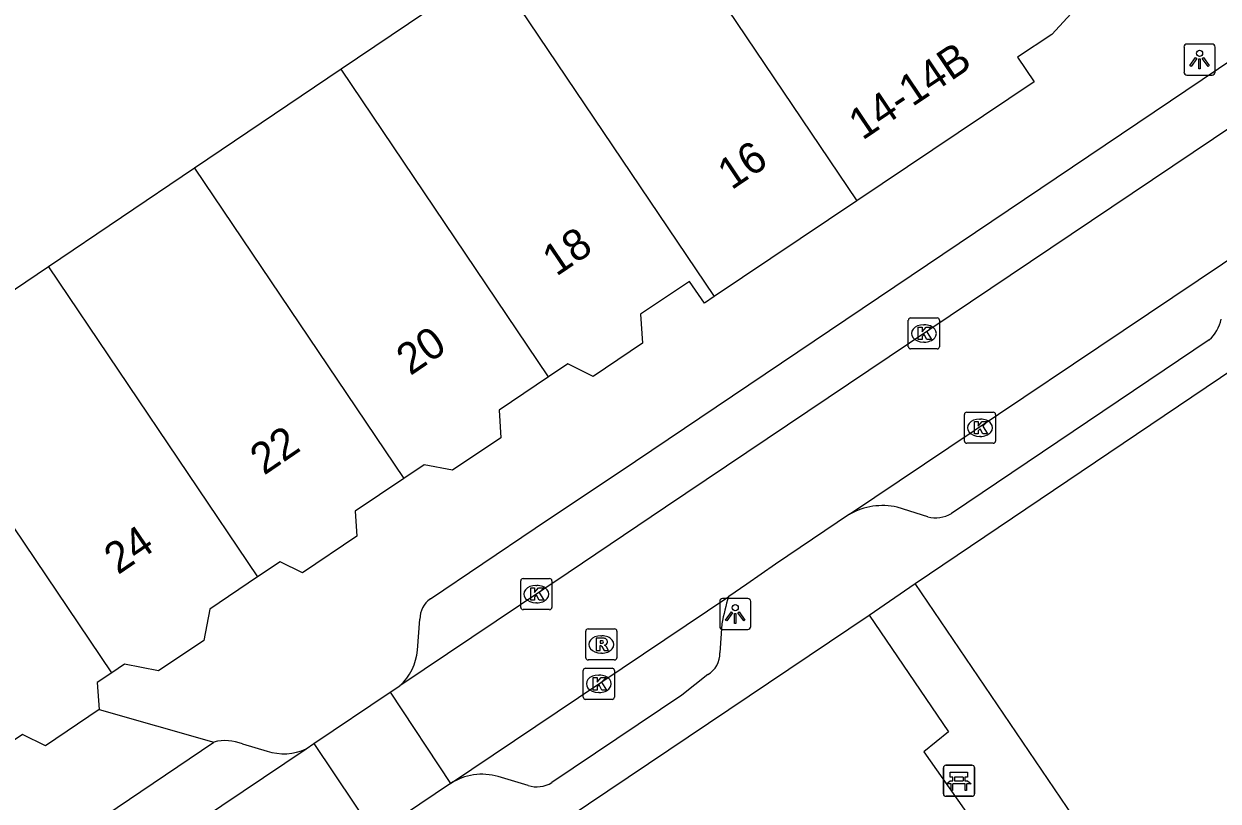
# Model space of a CAD drawing. Extents: x 159961 to 160856, y 382704 to 383353.
# Drawn here: x 160516.05 to 160554.44, y 382944.7 to 382969.69 of the extents above; entities that cross this region are included whole.
import ezdxf

# ---------------------------------------------------------------- set-up
doc = ezdxf.new("R2010")
doc.units = 0
for name, color, linetype in [('IMGEO_Bank', 7, 'Continuous'), ('IMGEO_Kolk', 7, 'Continuous'), ('IMGEO_Lichtpunt', 7, 'Continuous'), ('IMGEO_Pand', 7, 'Continuous'), ('IMGEO_Pand_nummerreeks', 7, 'Continuous'), ('IMGEO_Rijbaan_lokaal_open', 7, 'Continuous'), ('IMGEO_Rioolput', 7, 'Continuous'), ('IMGEO_Voetpad_open', 7, 'Continuous')]:
    doc.layers.add(name, color=color, linetype=linetype)

msp = doc.modelspace()

# ---------------------------------------------------------------- linework, layer by layer
at = {"layer": 'IMGEO_Bank'}
for p, q in [((160545.61, 382944.929), (160545.61, 382945.77)), ((160545.61, 382945.77), (160545.61, 382944.929)), ((160545.685, 382945.854), (160546.526, 382945.854)), ((160546.526, 382945.854), (160545.685, 382945.854)), ((160546.61, 382945.779), (160546.61, 382944.938)), ((160546.61, 382944.938), (160546.61, 382945.779)), ((160546.307, 382945.252), (160545.914, 382945.252)), ((160545.919, 382945.36), (160545.919, 382945.466)), ((160545.963, 382945.466), (160545.963, 382945.36)), ((160546.251, 382945.472), (160545.969, 382945.472)), ((160545.969, 382945.354), (160546.251, 382945.354)), ((160546.257, 382945.36), (160546.257, 382945.466)), ((160546.301, 382945.466), (160546.301, 382945.36)), ((160546.535, 382944.854), (160545.694, 382944.854)), ((160545.694, 382944.854), (160546.535, 382944.854))]:
    msp.add_line(p, q, dxfattribs=at)
for points in [[(160545.913, 382945.472), (160545.827, 382945.472), (160545.827, 382945.633), (160546.39, 382945.633), (160546.39, 382945.472), (160546.307, 382945.472)], [(160545.857, 382945.252), (160545.715, 382945.252), (160545.827, 382945.354), (160545.913, 382945.354)], [(160545.907, 382945.245), (160545.907, 382945.038), (160545.864, 382945.038), (160545.864, 382945.245)], [(160546.307, 382945.354), (160546.39, 382945.354), (160546.502, 382945.252), (160546.363, 382945.252)], [(160546.357, 382945.245), (160546.357, 382945.038), (160546.313, 382945.038), (160546.313, 382945.245)]]:
    msp.add_lwpolyline(points, dxfattribs=at)
for centre, radius, start, end in [((160545.688, 382945.776), 0.0779, 92.4484, 184.2845), ((160545.688, 382945.776), 0.0779, 92.4484, 184.2845), ((160546.532, 382945.776), 0.0779, 2.4484, 94.2845), ((160546.532, 382945.776), 0.0779, 2.4484, 94.2845), ((160545.857, 382945.245), 0.00671, 2.8957, 87.1043), ((160545.914, 382945.245), 0.00671, 92.8957, 177.1043), ((160545.912, 382945.465), 0.00671, 2.8957, 87.1043), ((160545.912, 382945.361), 0.00671, 272.8957, 357.1043), ((160545.969, 382945.465), 0.00671, 92.8957, 177.1043), ((160545.969, 382945.361), 0.00671, 182.8957, 267.1043), ((160546.251, 382945.465), 0.00671, 2.8957, 87.1043), ((160546.251, 382945.361), 0.00671, 272.8957, 357.1043), ((160546.308, 382945.465), 0.00671, 92.8957, 177.1043), ((160546.308, 382945.361), 0.00671, 182.8957, 267.1043), ((160546.306, 382945.245), 0.00671, 2.8957, 87.1043), ((160546.363, 382945.245), 0.00671, 92.8957, 177.1043), ((160545.688, 382944.932), 0.0779, 182.4484, 274.2845), ((160545.688, 382944.932), 0.0779, 182.4484, 274.2845), ((160546.532, 382944.932), 0.0779, 272.4484, 4.2845), ((160546.532, 382944.932), 0.0779, 272.4484, 4.2845)]:
    msp.add_arc(centre, radius, start, end, dxfattribs=at)
at = {"layer": 'IMGEO_Kolk'}
for p, q in [((160544.558, 382960.236), (160545.41, 382960.236)), ((160544.483, 382959.31), (160544.483, 382960.162)), ((160544.971, 382960.016), (160544.996, 382960.016)), ((160545.484, 382960.162), (160545.484, 382959.31)), ((160544.994, 382959.456), (160544.969, 382959.456)), ((160545.41, 382959.236), (160544.558, 382959.236)), ((160546.362, 382957.203), (160547.214, 382957.203)), ((160546.287, 382956.277), (160546.287, 382957.129)), ((160546.775, 382956.983), (160546.8, 382956.983)), ((160547.288, 382957.129), (160547.288, 382956.277)), ((160546.798, 382956.423), (160546.773, 382956.423)), ((160547.214, 382956.203), (160546.362, 382956.203)), ((160532.024, 382950.929), (160532.024, 382951.781)), ((160532.099, 382951.855), (160532.951, 382951.855)), ((160533.025, 382951.781), (160533.025, 382950.929)), ((160532.512, 382951.635), (160532.537, 382951.635)), ((160532.535, 382951.075), (160532.51, 382951.075)), ((160532.951, 382950.855), (160532.099, 382950.855)), ((160534.033, 382948.046), (160534.033, 382948.898)), ((160534.108, 382948.972), (160534.96, 382948.972)), ((160534.521, 382948.752), (160534.546, 382948.752)), ((160535.034, 382948.898), (160535.034, 382948.046)), ((160534.96, 382947.972), (160534.108, 382947.972)), ((160534.544, 382948.192), (160534.519, 382948.192))]:
    msp.add_line(p, q, dxfattribs=at)
for points in [[(160544.558, 382960.236), (160545.41, 382960.236)], [(160544.483, 382959.31), (160544.483, 382960.162)], [(160544.804, 382959.936), (160544.927, 382959.936), (160544.927, 382959.785), (160545.057, 382959.936), (160545.221, 382959.936), (160545.075, 382959.785), (160545.228, 382959.536), (160545.076, 382959.536), (160544.991, 382959.7), (160544.927, 382959.633), (160544.927, 382959.536), (160544.804, 382959.536), (160544.804, 382959.936)], [(160545.484, 382960.162), (160545.484, 382959.31)], [(160545.41, 382959.236), (160544.558, 382959.236)], [(160546.362, 382957.203), (160547.214, 382957.203)], [(160546.287, 382956.277), (160546.287, 382957.129)], [(160546.608, 382956.903), (160546.731, 382956.903), (160546.731, 382956.752), (160546.861, 382956.903), (160547.025, 382956.903), (160546.879, 382956.752), (160547.032, 382956.503), (160546.88, 382956.503), (160546.795, 382956.667), (160546.731, 382956.6), (160546.731, 382956.503), (160546.608, 382956.503), (160546.608, 382956.903)], [(160547.288, 382957.129), (160547.288, 382956.277)], [(160547.214, 382956.203), (160546.362, 382956.203)], [(160532.024, 382950.929), (160532.024, 382951.781)], [(160532.099, 382951.855), (160532.951, 382951.855)], [(160533.025, 382951.781), (160533.025, 382950.929)], [(160532.345, 382951.555), (160532.468, 382951.555), (160532.468, 382951.404), (160532.598, 382951.555), (160532.762, 382951.555), (160532.616, 382951.404), (160532.769, 382951.155), (160532.617, 382951.155), (160532.532, 382951.319), (160532.468, 382951.252), (160532.468, 382951.155), (160532.345, 382951.155), (160532.345, 382951.555)], [(160532.951, 382950.855), (160532.099, 382950.855)], [(160534.033, 382948.046), (160534.033, 382948.898)], [(160534.108, 382948.972), (160534.96, 382948.972)], [(160535.034, 382948.898), (160535.034, 382948.046)], [(160534.354, 382948.672), (160534.477, 382948.672), (160534.477, 382948.521), (160534.607, 382948.672), (160534.771, 382948.672), (160534.625, 382948.521), (160534.778, 382948.272), (160534.626, 382948.272), (160534.541, 382948.436), (160534.477, 382948.369), (160534.477, 382948.272), (160534.354, 382948.272), (160534.354, 382948.672)], [(160534.96, 382947.972), (160534.108, 382947.972)]]:
    msp.add_lwpolyline(points, dxfattribs=at)
for centre, start, end in [((160544.56, 382960.16), 91.552, 178.448), ((160544.56, 382960.16), 91.552, 178.448), ((160545.408, 382960.16), 1.552, 88.448), ((160545.408, 382960.16), 1.552, 88.448), ((160544.56, 382959.312), 181.552, 268.448), ((160544.56, 382959.312), 181.552, 268.448), ((160545.408, 382959.312), 271.552, 358.448), ((160545.408, 382959.312), 271.552, 358.448), ((160546.364, 382957.127), 91.552, 178.448), ((160546.364, 382957.127), 91.552, 178.448), ((160547.212, 382957.127), 1.552, 88.448), ((160547.212, 382957.127), 1.552, 88.448), ((160546.364, 382956.279), 181.552, 268.448), ((160546.364, 382956.279), 181.552, 268.448), ((160547.212, 382956.279), 271.552, 358.448), ((160547.212, 382956.279), 271.552, 358.448), ((160532.101, 382951.779), 91.552, 178.448), ((160532.101, 382951.779), 91.552, 178.448), ((160532.949, 382951.779), 1.552, 88.448), ((160532.949, 382951.779), 1.552, 88.448), ((160532.101, 382950.931), 181.552, 268.448), ((160532.101, 382950.931), 181.552, 268.448), ((160532.949, 382950.931), 271.552, 358.448), ((160532.949, 382950.931), 271.552, 358.448), ((160534.11, 382948.896), 91.552, 178.448), ((160534.11, 382948.896), 91.552, 178.448), ((160534.958, 382948.896), 1.552, 88.448), ((160534.958, 382948.896), 1.552, 88.448), ((160534.11, 382948.048), 181.552, 268.448), ((160534.11, 382948.048), 181.552, 268.448), ((160534.958, 382948.048), 271.552, 358.448), ((160534.958, 382948.048), 271.552, 358.448)]:
    msp.add_arc(centre, 0.0765, start, end, dxfattribs=at)
for centre, major_axis, ratio, start_param, end_param in [((160544.97, 382959.736), (-0.387, 0.002), 0.722429, 4.712389, 7.853982), ((160544.995, 382959.736), (-0.39, 0.002), 0.717154, 1.570796, 4.712389), ((160546.774, 382956.703), (-0.387, 0.002), 0.722429, 4.712389, 7.853982), ((160546.799, 382956.703), (-0.39, 0.002), 0.717154, 1.570796, 4.712389), ((160532.511, 382951.355), (-0.387, 0.002), 0.722429, 4.712389, 7.853982), ((160532.536, 382951.355), (-0.39, 0.002), 0.717154, 1.570796, 4.712389), ((160534.52, 382948.472), (-0.387, 0.002), 0.722429, 4.712389, 7.853982), ((160534.545, 382948.472), (-0.39, 0.002), 0.717154, 1.570796, 4.712389)]:
    msp.add_ellipse(centre, major_axis=major_axis, ratio=ratio, start_param=start_param, end_param=end_param, dxfattribs=at)
at = {"layer": 'IMGEO_Lichtpunt'}
for p, q in [((160553.345, 382968.944), (160553.345, 382968.137)), ((160553.345, 382968.944), (160553.345, 382968.137)), ((160554.247, 382969.039), (160553.439, 382969.039)), ((160554.247, 382969.039), (160553.439, 382969.039)), ((160554.341, 382968.137), (160554.341, 382968.944)), ((160554.341, 382968.137), (160554.341, 382968.944)), ((160553.439, 382968.043), (160554.247, 382968.043)), ((160553.439, 382968.043), (160554.247, 382968.043)), ((160538.42, 382951.12), (160538.42, 382950.313)), ((160538.42, 382951.12), (160538.42, 382950.313)), ((160539.322, 382951.215), (160538.514, 382951.215)), ((160539.322, 382951.215), (160538.514, 382951.215)), ((160539.416, 382950.313), (160539.416, 382951.12)), ((160539.416, 382950.313), (160539.416, 382951.12)), ((160538.514, 382950.219), (160539.322, 382950.219)), ((160538.514, 382950.219), (160539.322, 382950.219))]:
    msp.add_line(p, q, dxfattribs=at)
for points in [[(160553.719, 382968.608), (160553.758, 382968.58), (160553.57, 382968.318), (160553.532, 382968.345), (160553.719, 382968.608)], [(160553.821, 382968.56), (160553.868, 382968.56), (160553.868, 382968.238), (160553.821, 382968.238), (160553.821, 382968.56)], [(160553.931, 382968.58), (160553.969, 382968.607), (160554.156, 382968.345), (160554.117, 382968.317), (160553.931, 382968.58)], [(160538.794, 382950.784), (160538.833, 382950.756), (160538.645, 382950.494), (160538.607, 382950.521), (160538.794, 382950.784)], [(160538.896, 382950.736), (160538.943, 382950.736), (160538.943, 382950.414), (160538.896, 382950.414), (160538.896, 382950.736)], [(160539.006, 382950.756), (160539.044, 382950.783), (160539.231, 382950.521), (160539.192, 382950.493), (160539.006, 382950.756)]]:
    msp.add_lwpolyline(points, dxfattribs=at)
for centre in [(160553.844, 382968.742), (160538.919, 382950.918)]:
    msp.add_circle(centre, 0.0994, dxfattribs=at)
for centre, start, end in [((160553.439, 382968.944), 90, 180), ((160553.439, 382968.944), 90, 180), ((160554.247, 382968.944), 0, 90), ((160554.247, 382968.944), 0, 90), ((160553.439, 382968.137), 180, 270), ((160553.439, 382968.137), 180, 270), ((160554.247, 382968.137), 270, 0), ((160554.247, 382968.137), 270, 360), ((160538.514, 382951.12), 90, 180), ((160538.514, 382951.12), 90, 180), ((160539.322, 382951.12), 0, 90), ((160539.322, 382951.12), 0, 90), ((160538.514, 382950.313), 180, 270), ((160538.514, 382950.313), 180, 270), ((160539.322, 382950.313), 270, 0), ((160539.322, 382950.313), 270, 360)]:
    msp.add_arc(centre, 0.0946, start, end, dxfattribs=at)
at = {"layer": 'IMGEO_Pand'}
for points in [[(160536.607, 382973.237), (160542.83, 382964.001)], [(160531.102, 382971.516), (160526.252, 382968.237)], [(160531.102, 382971.516), (160538.244, 382960.918)], [(160549.833, 382970.148), (160549.091, 382969.35), (160547.997, 382968.615), (160548.525, 382967.83), (160542.83, 382964.001)], [(160526.252, 382968.237), (160521.541, 382965.052)], [(160532.921, 382958.341), (160526.252, 382968.237)], [(160521.541, 382965.052), (160516.845, 382961.877)], [(160521.541, 382965.052), (160528.264, 382955.075)], [(160542.83, 382964.001), (160538.244, 382960.918)], [(160516.845, 382961.877), (160512.198, 382958.735)], [(160516.845, 382961.877), (160523.564, 382951.907)], [(160538.244, 382960.918), (160537.926, 382960.704), (160537.452, 382961.408), (160535.878, 382960.35), (160535.941, 382959.422), (160534.353, 382958.354), (160533.536, 382958.755), (160532.921, 382958.341)], [(160518.875, 382948.825), (160512.198, 382958.735)], [(160532.921, 382958.341), (160531.327, 382957.27), (160531.388, 382956.382), (160529.83, 382955.335), (160528.916, 382955.514), (160528.264, 382955.075)], [(160528.264, 382955.075), (160526.698, 382954.023), (160526.753, 382953.218), (160525.006, 382952.043), (160524.289, 382952.394), (160523.564, 382951.907)], [(160523.564, 382951.907), (160522.03, 382950.876), (160521.832, 382949.864), (160520.382, 382948.889), (160519.289, 382949.103), (160518.875, 382948.825)], [(160518.875, 382948.825), (160518.413, 382948.514), (160518.472, 382947.644)], [(160518.472, 382947.644), (160516.743, 382946.482), (160516.004, 382946.843), (160514.157, 382945.601)]]:
    msp.add_lwpolyline(points, dxfattribs=at)
at = {"layer": 'IMGEO_Rijbaan_lokaal_open'}
for points in [[(160558.21, 382968.628), (160536.679, 382954.15), (160533.549, 382952.042), (160528.138, 382948.406)], [(160542.597, 382953.924), (160555.401, 382962.522)], [(160542.597, 382953.924), (160540.214, 382952.323), (160539.297, 382951.678), (160538.708, 382951.282)], [(160529.769, 382945.267), (160538.708, 382951.282)], [(160527.829, 382948.198), (160528.138, 382948.406)], [(160525.372, 382946.547), (160527.829, 382948.198)], [(160527.829, 382948.198), (160529.769, 382945.267)], [(160525.122, 382946.379), (160525.372, 382946.547)], [(160525.372, 382946.547), (160527.336, 382943.63)], [(160498.302, 382928.357), (160500, 382929.498), (160525.122, 382946.379)], [(160529.769, 382945.267), (160527.336, 382943.63)]]:
    msp.add_lwpolyline(points, dxfattribs=at)
at = {"layer": 'IMGEO_Rioolput'}
for p, q in [((160534.189, 382950.237), (160535.041, 382950.237)), ((160534.114, 382949.311), (160534.114, 382950.163)), ((160534.602, 382950.017), (160534.627, 382950.017)), ((160535.115, 382950.163), (160535.115, 382949.311)), ((160535.041, 382949.237), (160534.189, 382949.237)), ((160534.625, 382949.457), (160534.6, 382949.457))]:
    msp.add_line(p, q, dxfattribs=at)
for points in [[(160534.189, 382950.237), (160535.041, 382950.237)], [(160534.114, 382949.311), (160534.114, 382950.163)], [(160534.703, 382949.935), (160534.451, 382949.937), (160534.451, 382949.537)], [(160534.629, 382949.856), (160534.575, 382949.856), (160534.575, 382949.775)], [(160535.115, 382950.163), (160535.115, 382949.311)], [(160534.451, 382949.537), (160534.575, 382949.537), (160534.575, 382949.699), (160534.586, 382949.699)], [(160534.575, 382949.775), (160534.627, 382949.775)], [(160534.633, 382949.67), (160534.704, 382949.537), (160534.844, 382949.537), (160534.779, 382949.663)], [(160535.041, 382949.237), (160534.189, 382949.237)]]:
    msp.add_lwpolyline(points, dxfattribs=at)
for centre, radius, start, end in [((160534.191, 382950.161), 0.0765, 91.552, 178.448), ((160534.191, 382950.161), 0.0765, 91.552, 178.448), ((160535.039, 382950.161), 0.0765, 1.552, 88.448), ((160535.039, 382950.161), 0.0765, 1.552, 88.448), ((160534.635, 382949.76), 0.0964, 77.0061, 93.1865), ((160534.649, 382949.817), 0.0378, 276.6634, 79.6772), ((160534.702, 382949.825), 0.109, 350.3612, 89.416), ((160534.585, 382949.646), 0.0533, 26.0293, 88.6989), ((160534.611, 382949.964), 0.19, 274.7715, 282.9687), ((160534.7, 382949.825), 0.112, 277.5842, 350.9817), ((160534.684, 382949.61), 0.108, 29.5134, 73.7905), ((160534.191, 382949.313), 0.0765, 181.552, 268.448), ((160534.191, 382949.313), 0.0765, 181.552, 268.448), ((160535.039, 382949.313), 0.0765, 271.552, 358.448), ((160535.039, 382949.313), 0.0765, 271.552, 358.448)]:
    msp.add_arc(centre, radius, start, end, dxfattribs=at)
for centre, major_axis, ratio, start_param, end_param in [((160534.601, 382949.737), (-0.387, 0.002), 0.722429, 4.712389, 7.853982), ((160534.626, 382949.737), (-0.39, 0.002), 0.717154, 1.570796, 4.712389)]:
    msp.add_ellipse(centre, major_axis=major_axis, ratio=ratio, start_param=start_param, end_param=end_param, dxfattribs=at)
at = {"layer": 'IMGEO_Voetpad_open'}
for points in [[(160529.119, 382951.203), (160532.484, 382953.473), (160535.715, 382955.631), (160554.974, 382968.604)], [(160544.698, 382951.695), (160563.415, 382964.323), (160564.76, 382965.194)], [(160554.155, 382959.529), (160545.868, 382953.947)], [(160545.109, 382953.839), (160544.124, 382954.151)], [(160543.226, 382950.68), (160544.698, 382951.695)], [(160552.24, 382940.596), (160544.698, 382951.695)], [(160496.721, 382919.422), (160500, 382921.626), (160543.226, 382950.68)], [(160543.226, 382950.68), (160545.775, 382946.922), (160544.984, 382946.283), (160546.683, 382943.866), (160547.503, 382944.374), (160550.712, 382939.643)], [(160528.702, 382949.556), (160528.785, 382950.548)], [(160538.491, 382950.396), (160538.429, 382949.469)], [(160538.035, 382948.767), (160537.2, 382948.111), (160533.023, 382945.296)], [(160518.472, 382947.644), (160522.16, 382946.598)], [(160499.6, 382931.357), (160500, 382931.627), (160522.16, 382946.598)], [(160523.081, 382946.539), (160523.868, 382946.309)], [(160532.26, 382945.2), (160531.299, 382945.487)]]:
    msp.add_lwpolyline(points, dxfattribs=at)
for centre, radius, start, end in [((160553.324, 382960.455), 1.245, 311.9066, 347.9766), ((160543.659, 382952.032), 2.169, 77.6097, 119.3013), ((160545.357, 382954.816), 1.008, 255.7469, 300.4499), ((160529.556, 382950.567), 0.771, 124.5158, 181.448), ((160545.811, 382949.073), 7.439, 162.7227, 169.7533), ((160526.944, 382949.705), 1.765, 312.5971, 355.153), ((160537.636, 382949.453), 0.793, 300.209, 1.1841), ((160522.529, 382945.142), 1.502, 68.4427, 104.2265), ((160524.407, 382947.922), 1.7, 251.5227, 294.8673), ((160530.774, 382943.708), 1.855, 73.5538, 122.8113), ((160532.534, 382946.105), 0.946, 253.1862, 301.1563)]:
    msp.add_arc(centre, radius, start, end, dxfattribs=at)

# ---------------------------------------------------------------- texts
at = {"layer": 'IMGEO_Pand_nummerreeks'}
for s, rotation, p in [('14-14B', 33.9134, (160543.008, 382965.928)), ('16', 33.9076, (160538.797, 382964.329)), ('18', 34.0889, (160533.167, 382961.551)), ('20', 34.2619, (160528.474, 382958.361)), ('22', 34.2619, (160523.772, 382955.158)), ('24', 34.2619, (160519.078, 382951.961))]:
    msp.add_text(s, height=1, rotation=rotation, dxfattribs=at).set_placement(p)

doc.saveas('drawing.dxf')
